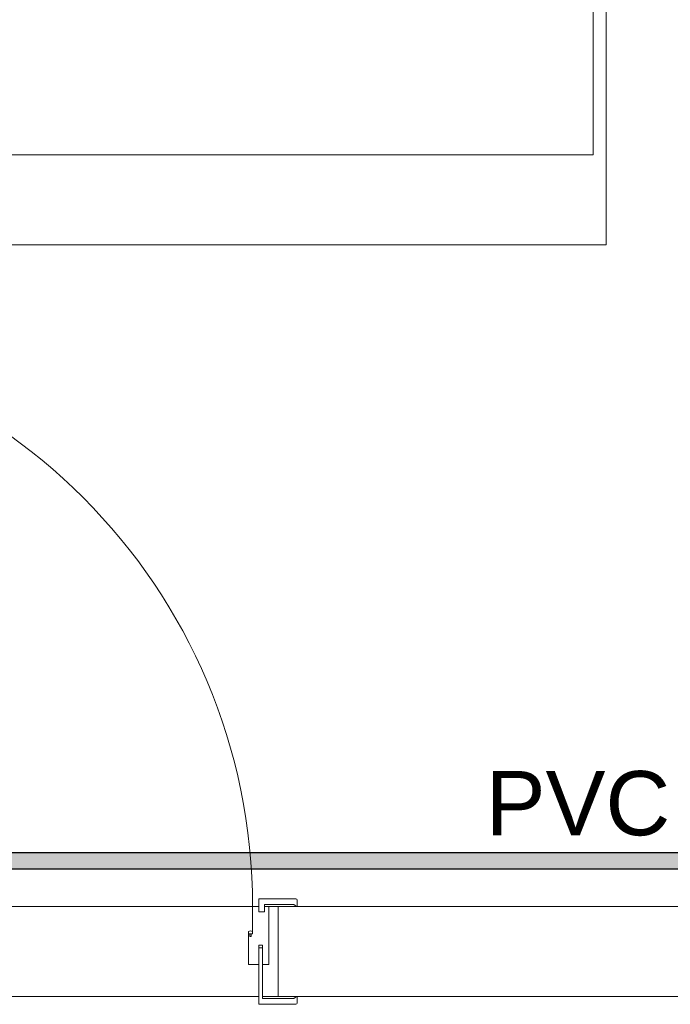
# Model space of a CAD drawing. Header units: millimetres. Extents: x 567 to 934, y -1 to 364.
# Tile 697 of 1056: x 782.57 to 784.6, y 104.74 to 107.8. Entities that reach past the tile are written whole.
import ezdxf

# ---------------------------------------------------------------- set-up
doc = ezdxf.new("R2010")
doc.units = ezdxf.units.MM
doc.header["$MEASUREMENT"] = 0
doc.linetypes.add('NULL', pattern=[0])
for name, color, linetype, lineweight in [('A-WALL', 7, 'Continuous', 25), ('AF-Condutos', 140, 'Continuous', 25), ('AF-Textos conduto', 7, 'Continuous', 9), ('ARQ-ESQUAD', 7, 'Continuous', 25)]:
    doc.layers.add(name, color=color, linetype=linetype, lineweight=lineweight)
doc.styles.add('Arial', font='arial.ttf')

msp = doc.modelspace()

# ---------------------------------------------------------------- hatches: boundary and pattern name
at = {"layer": 'AF-Condutos', "linetype": 'Continuous'}
for points in [[(781.849, 105.2101), (781.849, 105.1635), (787.734, 105.1622), (787.734, 105.2101)], [(787.734, 105.1604), (787.734, 105.1622), (781.67, 105.1636), (784.2175, 105.1622), (781.67, 105.1622)], [(784.2175, 105.1622), (781.849, 105.1635), (781.849, 105.1622)], [(787.734, 105.1604), (781.849, 105.1622), (781.849, 105.1604)]]:
    msp.add_hatch(color=151, dxfattribs=at).paths.add_polyline_path(points)

# ---------------------------------------------------------------- linework, layer by layer
at = {"layer": 'A-WALL', "color": 8, "lineweight": 5}
for p, q in [((784.359, 107.8827), (784.359, 107.3827)), ((784.399, 107.1027), (784.399, 107.8827)), ((784.359, 107.3827), (781.299, 107.3827)), ((781.299, 107.1027), (784.399, 107.1027)), ((781.499, 105.0427), (783.299, 105.0427)), ((783.35, 105.0427), (783.379, 105.0427)), ((783.436, 105.0427), (783.379, 105.0427)), ((783.379, 105.0427), (783.379, 104.7627)), ((787.6196, 105.0427), (783.438, 105.0427)), ((783.318, 104.7627), (781.48, 104.7627)), ((783.379, 104.7627), (783.3294, 104.7627)), ((783.379, 104.7627), (783.436, 104.7627)), ((783.438, 104.7627), (788.609, 104.7627))]:
    msp.add_line(p, q, dxfattribs=at)
at = {"layer": 'AF-Condutos'}
for p, q in [((787.734, 105.2101), (781.849, 105.2101)), ((781.849, 105.1604), (787.734, 105.1604))]:
    msp.add_line(p, q, dxfattribs=at)
at = {"layer": 'ARQ-ESQUAD', "color": 8, "lineweight": 5}
for p, q in [((783.434, 105.0667), (783.318, 105.0667)), ((783.318, 105.0667), (783.318, 105.0427)), ((783.336, 105.0427), (783.336, 105.0497)), ((783.336, 105.0497), (783.427, 105.0497)), ((783.336, 105.0267), (783.336, 105.0497)), ((783.427, 105.0497), (783.436, 105.0427)), ((783.438, 105.0427), (783.438, 105.0627)), ((783.318, 105.0427), (783.299, 105.0427)), ((783.299, 105.0427), (783.299, 104.9576)), ((783.318, 105.0267), (783.318, 105.0427)), ((783.318, 105.0267), (783.336, 105.0267)), ((783.35, 105.0427), (783.336, 105.0427)), ((783.35, 104.8627), (783.35, 105.0427)), ((783.436, 105.0427), (783.438, 105.0427)), ((783.286, 104.9651), (783.286, 104.9576)), ((783.286, 104.9576), (783.2903, 104.9576)), ((783.299, 104.9576), (783.286, 104.9576)), ((783.286, 104.9576), (783.286, 104.8627)), ((783.2903, 104.9576), (783.2903, 104.9493)), ((783.2947, 104.9493), (783.2947, 104.9576)), ((783.2947, 104.9576), (783.299, 104.9576)), ((783.299, 104.9576), (783.299, 104.9651)), ((783.2903, 104.9493), (783.2947, 104.9493)), ((783.3294, 104.9227), (783.318, 104.9227)), ((783.318, 104.9227), (783.318, 104.7387)), ((783.3294, 104.7567), (783.3294, 104.9227)), ((783.318, 104.8627), (783.318, 104.9147)), ((783.318, 104.9147), (783.3302, 104.9147)), ((783.3302, 104.9147), (783.3302, 104.8627)), ((783.286, 104.8627), (783.318, 104.8627)), ((783.3302, 104.8627), (783.35, 104.8627)), ((783.318, 104.7387), (783.434, 104.7387)), ((783.427, 104.7567), (783.3294, 104.7567)), ((783.436, 104.7627), (783.427, 104.7567)), ((783.438, 104.7627), (783.436, 104.7627)), ((783.438, 104.7427), (783.438, 104.7627))]:
    msp.add_line(p, q, dxfattribs=at)
for centre, radius, start, end in [((781.499, 105.0427), 1.8, 360, 90), ((783.434, 105.0627), 0.004, 0, 90), ((783.2925, 104.9568), 0.0105, 51.724, 128.276), ((783.434, 104.7427), 0.004, 270, 360)]:
    msp.add_arc(centre, radius, start, end, dxfattribs=at)

# ---------------------------------------------------------------- texts
at = {"layer": 'AF-Textos conduto', "linetype": 'NULL', "insert": (784.599, 105.2618), "char_height": 0.2, "width": 1.14939, "attachment_point": 9, "line_spacing_factor": 0.6, "style": 'Arial'}
msp.add_mtext('PVC', dxfattribs=at)

doc.saveas('drawing.dxf')
